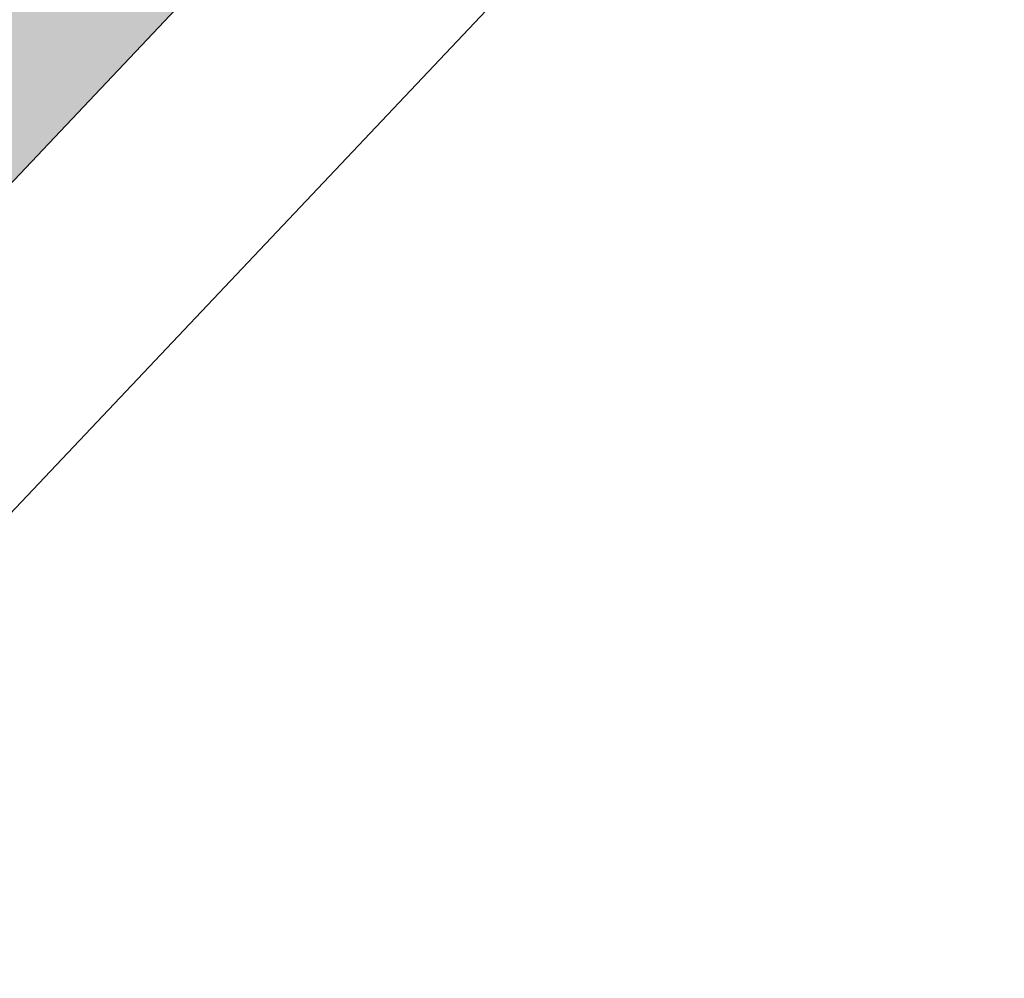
# Model space of a CAD drawing. Header units: metres. Extents: x 163543 to 168130, y 402678 to 405437.
# Tile 664 of 1056: x 165502.103 to 165502.451, y 403919.309 to 403919.648. Entities that reach past the tile are written whole.
import ezdxf

# ---------------------------------------------------------------- set-up
doc = ezdxf.new("R2010")
doc.units = ezdxf.units.M
doc.linetypes.add('X-CA190022.004-UO-DWM_Snelfietsroute$0$VH-OPSLUITBAND_80X200', pattern=[14, 8, -2, 2, -2])
doc.layers.add('X-CA190022.004-UO-ARC_Arcering$0$N-WE-VH-VERHARDING_TEGEL-A-200 60MM TEGEL', color=252, linetype='Continuous', lineweight=18, transparency=0.5)
doc.layers.add('X-CA190022.004-UO-DWM_Snelfietsroute$0$N-WE-VH-KANTOPSLUITING_ACHTERKANTBAND-G', color=7, linetype='Continuous', lineweight=9)
doc.layers.add('X-CA190022.004-UO-DWM_Snelfietsroute$0$N-WE-VH-KANTOPSLUITING_OPSLUITBAND_80X200-G', color=150, linetype='X-CA190022.004-UO-DWM_Snelfietsroute$0$VH-OPSLUITBAND_80X200', lineweight=35)

msp = doc.modelspace()

# ---------------------------------------------------------------- hatches: boundary and pattern name
at = {"layer": 'X-CA190022.004-UO-ARC_Arcering$0$N-WE-VH-VERHARDING_TEGEL-A-200 60MM TEGEL', "ltscale": 0.5}
h = msp.add_hatch(color=256, dxfattribs=at)
h.dxf.hatch_style = 1
edge = h.paths.add_edge_path()
edge.add_arc((165515.64288, 403930.99042), 2, 48.56271, 136.57631, ccw=False)
edge.add_line((165516.96648, 403932.48978), (165524.01566, 403926.20457))
edge.add_line((165524.01566, 403926.20457), (165525.29967, 403927.67111))
edge.add_arc((165502.24428, 403901.53739), 34.85, 48.580986, 54.31414)
edge.add_line((165522.57371, 403929.84352), (165521.3285, 403930.73782))
edge.add_arc((165541.83293, 403959.28762), 35.15, 231.496912, 234.31414, ccw=False)
edge.add_arc((165541.83293, 403959.28762), 35.15, 228.679684, 231.496912, ccw=False)
edge.add_line((165518.62451, 403932.88891), (165517.86919, 403933.55343))
edge.add_line((165517.86919, 403933.55343), (165517.83611, 403933.51594))
edge.add_line((165517.83611, 403933.51594), (165517.09455, 403934.17191))
edge.add_arc((165515.24218, 403932.07221), 2.8, 48.58099, 138.74262)
edge.add_line((165513.13727, 403933.91865), (165512.80922, 403933.54469))
edge.add_line((165512.80922, 403933.54469), (165487.03761, 403906.29441))
edge.add_line((165487.03761, 403906.29441), (165486.55974, 403905.78264))
edge.add_line((165486.55974, 403905.78264), (165479.73495, 403898.47359))
edge.add_line((165479.73495, 403898.47359), (165478.38819, 403897.03127))
edge.add_line((165478.38819, 403897.03127), (165478.33022, 403896.96906))
edge.add_line((165478.33022, 403896.96906), (165479.64937, 403895.7444))
edge.add_line((165479.64937, 403895.7444), (165479.7045, 403895.80354))
edge.add_line((165479.7045, 403895.80354), (165481.05058, 403897.24513))
edge.add_line((165481.05058, 403897.24513), (165487.87537, 403904.55418))
edge.add_line((165487.87537, 403904.55418), (165488.3491, 403905.06152))
edge.add_line((165488.3491, 403905.06152), (165514.1903, 403932.3652))

# ---------------------------------------------------------------- linework, layer by layer
at = {"layer": 'X-CA190022.004-UO-DWM_Snelfietsroute$0$N-WE-VH-KANTOPSLUITING_ACHTERKANTBAND-G', "ltscale": 0.2, "flags": 128}
msp.add_lwpolyline([(165473.66701, 403887.29108), (165473.89001, 403887.70653), (165474.33842, 403888.50639), (165474.79677, 403889.28015), (165475.27329, 403890.04259), (165475.76769, 403890.79326), (165476.27968, 403891.53172), (165476.80895, 403892.25758), (165477.3552, 403892.97043), (165477.9181, 403893.66987), (165478.49734, 403894.35551), (165479.09422, 403895.02884), (165479.70794, 403895.68991), (165479.76302, 403895.74899), (165488.40739, 403905.00672), (165514.2484, 403932.31021, -0.404095), (165516.91353, 403932.42981), (165523.96299, 403926.14435)], format="xyb", dxfattribs=at)
at = {"layer": 'X-CA190022.004-UO-DWM_Snelfietsroute$0$N-WE-VH-KANTOPSLUITING_OPSLUITBAND_80X200-G', "ltscale": 0.2, "flags": 128}
msp.add_lwpolyline([(165470.47067, 403879.33443), (165470.48128, 403879.37256), (165470.7309, 403880.26462), (165470.99512, 403881.12899), (165471.27976, 403881.98658), (165471.58466, 403882.83691), (165471.90963, 403883.6795), (165472.25446, 403884.51387), (165472.61896, 403885.33956), (165473.00291, 403886.15611), (165473.41467, 403886.98026), (165473.5963, 403887.32849), (165473.81987, 403887.74502), (165474.26911, 403888.54634), (165474.72842, 403889.32174), (165475.20596, 403890.0858), (165475.70141, 403890.83805), (165476.21448, 403891.57809), (165476.74487, 403892.30549), (165477.29228, 403893.01985), (165477.85638, 403893.72077), (165478.43684, 403894.40786), (165479.03497, 403895.0826), (165479.64937, 403895.7444), (165479.7045, 403895.80354), (165488.3491, 403905.06152), (165514.1903, 403932.3652, -0.404095), (165516.96648, 403932.48978), (165524.01566, 403926.20457)], format="xyb", dxfattribs=at)

doc.saveas('drawing.dxf')
